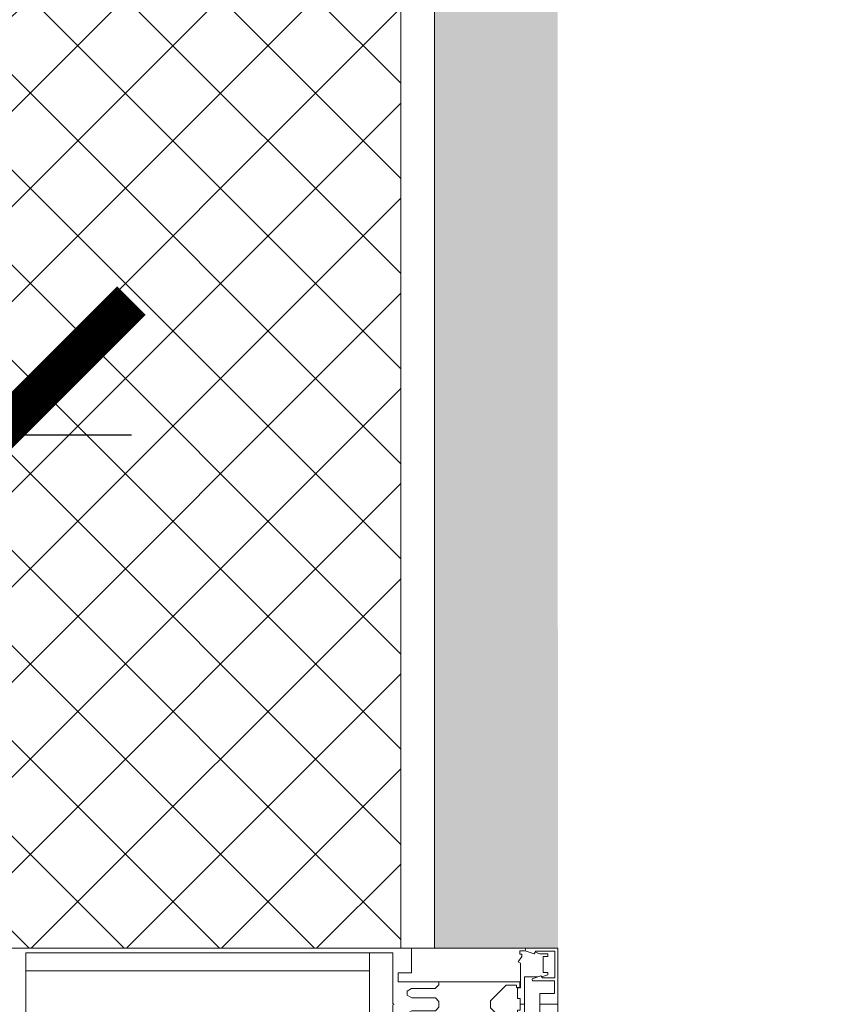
# Model space of a CAD drawing. Header units: millimetres. Extents: x -57162 to 485422, y -209335 to -9481.
# Tile 482 of 656: x 71589 to 71948, y -23464 to -23025. Entities that reach past the tile are written whole.
import ezdxf
from ezdxf import colors
from ezdxf.entities.mleader import LeaderData, LeaderLine
from ezdxf.math import Vec2, Vec3

# ---------------------------------------------------------------- set-up
doc = ezdxf.new("R2010")
doc.units = ezdxf.units.MM
doc.linetypes.add('DASHDOT', pattern=[25.4, 12.7, -6.35, 0, -6.35])
doc.layers.get('Defpoints').update_dxf_attribs({"color": 31})
for name, color, linetype, lineweight in [('dim_light', 12, 'Continuous', 9), ('dim_pot', 128, 'Continuous', 9), ('Импосты витража', 7, 'Continuous', 5), ('Марки дверей', 7, 'Continuous', 9), ('Общие ребра', 7, 'Continuous', 5), ('Стены', 7, 'Continuous', 5), ('Термическая_воздушная прослойка _3_', 7, 'Continuous', 5), ('Элементы узлов', 7, 'Continuous', 5)]:
    doc.layers.add(name, color=color, linetype=linetype, lineweight=lineweight)
doc.layers.add('dim_razv', color=7, linetype='DASHDOT', lineweight=9, true_color=0x183018)
doc.styles.add('fl_iso paper', font='isocpeur.ttf', dxfattribs={"width": 0.8, "oblique": 10})
doc.styles.add('In tre', font='isocpeur.ttf', dxfattribs={"width": 0.8, "oblique": 10})
doc.dimstyles.new('In tre 1_75', dxfattribs={"dimtxt": 220, "dimasz": 120, "dimexe": 60, "dimexo": 10, "dimgap": 50, "dimtad": 1, "dimdec": 0, "dimrnd": 5, "dimzin": 0, "dimdsep": 46, "dimtxsty": 'fl_iso paper', "dimblk": 'ARCHTICK', "dimcen": 0, "dimdle": 60, "dimadec": 0, "dimazin": 0, "dimtfac": 1, "dimtdec": 0, "dimtofl": 0, "dimtmove": 1, "dimatfit": 1, "dimfxl": 1, "dimtfill": 1, "dimtolj": 1, "dimtzin": 0, "dimarcsym": 1})

# ---------------------------------------------------------------- blocks, each defined once
blk = doc.blocks.new('Rectangular Mullion - 50Wx250H-2623690-50_AS_Plan_L01_1 корпус_Маркировочный - зависимый 1')
at = {"layer": 'Элементы узлов'}
for p, q in [((-24.99999999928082, 65.24999999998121), (-24.99999999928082, 250.0000000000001)), ((-24.99999999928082, 250.0000000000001), (1.10097131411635e-10, 250.0000000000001)), ((24.99999999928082, 250.0000000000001), (-1.10097131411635e-10, 250.0000000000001)), ((24.99999999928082, 65.24999999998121), (24.99999999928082, 250.0000000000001)), ((-23.00000000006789, 237.2999998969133), (0, 237.2999998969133)), ((-23.00000000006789, 237.2999998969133), (-23.00000000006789, 73.55000000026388)), ((-14.90000002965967, 83.95000000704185), (-14.90000002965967, 237.2999998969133)), ((23.00000000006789, 237.2999998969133), (0, 237.2999998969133)), ((14.90000002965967, 83.95000000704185), (14.90000002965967, 237.2999998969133)), ((23.00000000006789, 237.2999998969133), (23.00000000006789, 73.55000000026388)), ((0, 83.95000000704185), (-23.00000000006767, 83.95000000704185)), ((0, 83.95000000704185), (23.00000000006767, 83.95000000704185)), ((-0.5000000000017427, 73.55000000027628), (-23.00000000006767, 73.55000000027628)), ((-14.00000000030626, 71.25000000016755), (-14.00000000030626, 65.24999999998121)), ((-10.00000000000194, 71.25000000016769), (-14.00000000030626, 71.25000000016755)), ((-10.00000000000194, 53.00000000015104), (-10.00000000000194, 71.25000000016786)), ((0.5000000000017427, 73.55000000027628), (23.00000000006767, 73.55000000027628)), ((10.00000000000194, 71.25000000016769), (14.00000000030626, 71.25000000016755)), ((10.00000000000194, 53.00000000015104), (10.00000000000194, 71.25000000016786)), ((14.00000000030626, 71.25000000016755), (14.00000000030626, 65.24999999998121)), ((-7.037932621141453, 65.22019715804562), (-5.866025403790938, 67.25000000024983)), ((-4.133974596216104, 67.2500000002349), (-5.866025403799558, 67.25000000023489)), ((-4.133974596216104, 67.2500000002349), (-2.921875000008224, 65.06465906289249)), ((4.133974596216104, 67.2500000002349), (2.921875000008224, 65.06465906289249)), ((4.133974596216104, 67.2500000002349), (5.866025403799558, 67.25000000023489)), ((7.037932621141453, 65.22019715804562), (5.866025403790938, 67.25000000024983)), ((-14.00000000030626, 65.24999999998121), (-24.99999999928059, 65.24999999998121)), ((-7.037932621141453, 65.22019715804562), (-7.037932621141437, 54.66206737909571)), ((-2.921875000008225, 65.06465906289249), (-2.921875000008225, 54.6218750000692)), ((2.921875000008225, 65.06465906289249), (2.921875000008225, 54.6218750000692)), ((7.037932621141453, 65.22019715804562), (7.037932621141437, 54.66206737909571)), ((14.00000000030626, 65.24999999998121), (24.99999999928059, 65.24999999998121)), ((-8.700000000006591, 53.00000000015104), (-10.00000000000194, 53.00000000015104)), ((-10.00000000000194, 53.00000000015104), (-10.00000000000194, 16.99995160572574)), ((-8.700000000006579, 53.00000000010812), (-7.037932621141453, 54.66206737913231)), ((-1.300000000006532, 53.0000000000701), (-2.921875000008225, 54.6218750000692)), ((6.526812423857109e-12, 53.00000000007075), (-1.300000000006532, 53.00000000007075)), ((-6.526812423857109e-12, 53.00000000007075), (1.300000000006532, 53.00000000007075)), ((1.300000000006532, 53.0000000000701), (2.921875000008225, 54.6218750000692)), ((8.700000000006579, 53.00000000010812), (7.037932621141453, 54.66206737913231)), ((8.700000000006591, 53.00000000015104), (10.00000000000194, 53.00000000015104)), ((10.00000000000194, 53.00000000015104), (10.00000000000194, 16.99995160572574)), ((-8.499999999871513, 22.992756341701), (-1.514655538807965, 29.97810080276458)), ((-1.514655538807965, 29.97810080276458), (0, 29.97810080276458)), ((1.514655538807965, 29.97810080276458), (0, 29.97810080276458)), ((8.499999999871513, 22.992756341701), (1.514655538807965, 29.97810080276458)), ((-8.50000000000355, 18.45620160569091), (-8.50000000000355, 22.99275634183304)), ((8.50000000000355, 18.45620160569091), (8.50000000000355, 22.99275634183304)), ((-18.99594636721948, 17.64827800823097), (-21.32717362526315, 16.01593510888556)), ((-18.37175191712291, 16.59995159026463), (-18.99594636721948, 17.64827800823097)), ((-7.500000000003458, 18.45620160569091), (-8.50000000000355, 18.45620160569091)), ((-7.500000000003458, 16.99995160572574), (-7.500000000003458, 18.45620160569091)), ((-7.381216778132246, 17.9999515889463), (-7.381216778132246, 16.59995159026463)), ((-2.629720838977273, 17.9999515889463), (-7.381216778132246, 17.9999515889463)), ((-2.629720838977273, 17.9999515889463), (-2.629720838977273, 16.82962325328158)), ((2.629720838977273, 17.9999515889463), (2.629720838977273, 16.82962325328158)), ((2.629720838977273, 17.9999515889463), (7.381216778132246, 17.9999515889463)), ((7.381216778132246, 17.9999515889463), (7.381216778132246, 16.59995159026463)), ((7.500000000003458, 18.45620160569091), (8.50000000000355, 18.45620160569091)), ((7.500000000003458, 16.99995160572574), (7.500000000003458, 18.45620160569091)), ((18.37175191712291, 16.59995159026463), (18.99594636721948, 17.64827800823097)), ((18.99594636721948, 17.64827800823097), (21.32717362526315, 16.01593510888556)), ((-23.84999999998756, 14.57300708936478), (-24.99999999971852, 14.2340920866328)), ((-24.99999999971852, -3.563309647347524e-11), (-24.99999999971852, 14.2340920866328)), ((-22.31562543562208, 16.99995160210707), (-23.84999999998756, 16.99995160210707)), ((-23.84999999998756, 16.99995160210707), (-23.84999999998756, 14.57300708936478)), ((-22.5154942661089, 10.57659988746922), (-23.84999999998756, 14.57300708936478)), ((-22.31562543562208, 16.99995160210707), (-22.31562543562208, 16.0159351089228)), ((-22.31562543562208, 16.0159351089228), (-21.32717362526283, 16.0159351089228)), ((-7.381216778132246, 16.59995159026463), (-18.37175191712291, 16.59995159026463)), ((-12.19999999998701, 9.01334733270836), (-12.19999999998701, 14.79995160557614)), ((-12.19999999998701, 14.79995160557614), (1.241278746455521e-11, 14.79995160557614)), ((-10.00000000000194, 16.99995160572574), (-7.500000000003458, 16.99995160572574)), ((-2.629720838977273, 16.82962325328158), (1.241278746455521e-11, 16.82962325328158)), ((2.629720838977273, 16.82962325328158), (-1.241278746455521e-11, 16.82962325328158)), ((-1.241278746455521e-11, 14.79995160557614), (-1.241278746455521e-11, 16.82962325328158)), ((1.241278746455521e-11, 14.79995160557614), (1.241278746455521e-11, 16.82962325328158)), ((12.19999999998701, 14.79995160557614), (-1.241278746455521e-11, 14.79995160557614)), ((7.381216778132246, 16.59995159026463), (18.37175191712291, 16.59995159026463)), ((10.00000000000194, 16.99995160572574), (7.500000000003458, 16.99995160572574)), ((12.19999999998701, 9.01334733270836), (12.19999999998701, 14.79995160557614)), ((22.31562543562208, 16.0159351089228), (21.32717362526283, 16.0159351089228)), ((22.31562543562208, 16.99995160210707), (22.31562543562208, 16.0159351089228)), ((22.31562543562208, 16.99995160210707), (23.84999999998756, 16.99995160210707)), ((22.5154942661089, 10.57659988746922), (23.84999999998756, 14.57300708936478)), ((23.84999999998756, 16.99995160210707), (23.84999999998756, 14.57300708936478)), ((23.84999999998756, 14.57300708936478), (24.99999999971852, 14.2340920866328)), ((24.99999999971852, -3.563309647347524e-11), (24.99999999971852, 14.2340920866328)), ((-22.5154942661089, 10.57659988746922), (-23.69999999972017, 9.887595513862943)), ((-23.69999999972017, 1.299999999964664), (-23.69999999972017, 9.887595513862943)), ((-23.23052442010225, 10.16068049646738), (-22.4999999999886, 7.97299933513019)), ((-12.69968128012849, 7.622988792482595), (-11.34289360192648, 11.39823795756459)), ((-10.49999999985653, 11.23409208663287), (-11.26476860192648, 11.39823795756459)), ((-10.49999999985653, 1.499999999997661), (-10.49999999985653, 11.23409208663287)), ((10.49999999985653, 11.23409208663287), (11.26476860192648, 11.39823795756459)), ((10.49999999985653, 1.499999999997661), (10.49999999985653, 11.23409208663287)), ((12.69968128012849, 7.622988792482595), (11.34289360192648, 11.39823795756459)), ((23.23052442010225, 10.16068049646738), (22.4999999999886, 7.97299933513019)), ((22.5154942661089, 10.57659988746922), (23.69999999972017, 9.887595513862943)), ((23.69999999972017, 1.299999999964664), (23.69999999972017, 9.887595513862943)), ((-22.4999999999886, 7.972999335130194), (-22.4999999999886, 4.498266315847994)), ((-21.2999999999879, 4.498266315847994), (-22.4999999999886, 4.498266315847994)), ((-21.2999999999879, 4.498266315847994), (-21.2999999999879, 6.499951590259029)), ((-21.2999999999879, 6.499951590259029), (-14.19999999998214, 6.499951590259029)), ((-14.19999999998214, 6.499951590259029), (-14.19999999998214, 4.498266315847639)), ((-13.17298132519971, 4.498266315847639), (-14.19999999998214, 4.498266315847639)), ((-13.17298132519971, 4.498266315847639), (-12.19750689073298, 7.212514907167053)), ((-12.69968128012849, 7.622988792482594), (-11.79999999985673, 6.887595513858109)), ((-11.79999999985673, 1.299999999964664), (-11.79999999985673, 6.887595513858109)), ((0, 7.99999999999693), (-4.799999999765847, 7.99999999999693)), ((-4.799999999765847, 1.499999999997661), (-4.799999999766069, 7.99999999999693)), ((0, -3.563309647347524e-11), (0, 7.99999999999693)), ((0, 7.99999999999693), (4.799999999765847, 7.99999999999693)), ((0, -3.563309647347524e-11), (0, 7.99999999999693)), ((4.799999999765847, 1.499999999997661), (4.799999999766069, 7.99999999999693)), ((12.69968128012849, 7.622988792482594), (11.79999999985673, 6.887595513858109)), ((11.79999999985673, 1.299999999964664), (11.79999999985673, 6.887595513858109)), ((13.17298132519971, 4.498266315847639), (12.19750689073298, 7.212514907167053)), ((13.17298132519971, 4.498266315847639), (14.19999999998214, 4.498266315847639)), ((21.2999999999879, 6.499951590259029), (14.19999999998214, 6.499951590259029)), ((14.19999999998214, 6.499951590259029), (14.19999999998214, 4.498266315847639)), ((21.2999999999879, 4.498266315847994), (21.2999999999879, 6.499951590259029)), ((21.2999999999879, 4.498266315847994), (22.4999999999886, 4.498266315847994)), ((22.4999999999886, 7.972999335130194), (22.4999999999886, 4.498266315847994)), ((-23.69999999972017, 1.299999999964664), (-11.79999999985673, 1.299999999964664)), ((-4.799999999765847, 1.499999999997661), (-10.49999999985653, 1.499999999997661)), ((4.799999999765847, 1.499999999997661), (10.49999999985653, 1.499999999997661)), ((23.69999999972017, 1.299999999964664), (11.79999999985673, 1.299999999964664)), ((-24.99999999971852, -3.563309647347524e-11), (1.400959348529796e-10, -3.563309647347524e-11)), ((24.99999999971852, -3.563309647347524e-11), (-1.400959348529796e-10, -3.563309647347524e-11))]:
    blk.add_line(p, q, dxfattribs=at)
for centre, radius, start, end in [((-0.5000000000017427, 73.05000000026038), 0.5000000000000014, 359.9999999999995, 89.9999999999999), ((0.5000000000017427, 73.05000000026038), 0.4999999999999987, 90.00000000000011, 180.0000000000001)]:
    blk.add_arc(centre, radius, start, end, dxfattribs=at)
blk = doc.blocks.new('Rectangular Mullion - R_StandardFrame_50Wx250H-7692485-50_AS_Plan_L01_1 корпус_Маркировочный - зависимый 1')
at = {"layer": 'Импосты витража', "lineweight": 9}
for p, q in [((-25.00000000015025, 6.930349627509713e-11), (-25.00000000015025, 249.9999999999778)), ((-25.00000000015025, 249.9999999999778), (25.00000000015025, 249.9999999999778)), ((25.00000000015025, 249.9999999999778), (25.00000000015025, 0)), ((25.00000000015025, 0), (-25.00000000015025, 6.930349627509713e-11))]:
    blk.add_line(p, q, dxfattribs=at)
blk = doc.blocks.new('_ArchTick')
at = {"color": 0, "linetype": 'ByBlock', "lineweight": 9, "const_width": 0.15}
blk.add_lwpolyline([(-0.5, -0.5), (0.5, 0.5)], dxfattribs=at)
blk = doc.blocks.new('*D753')
at = {"layer": 'Defpoints', "color": 0, "transparency": 16777216}
for p in [(70579.11951213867, -23210.45203491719), (71579.09731718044, -23609.07333284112), (70579.11951213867, -23689.07333284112)]:
    blk.add_point(p, dxfattribs=at)
at = {"layer": 'Марки дверей', "color": 0, "lineweight": -2, "transparency": 16777216}
for p, q in [((70579.11951213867, -23679.07333284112), (70579.11951213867, -23150.45203491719)), ((71579.09731718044, -23599.07333284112), (71579.09731718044, -23150.45203491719)), ((71639.09731718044, -23210.45203491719), (70519.11951213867, -23210.45203491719))]:
    blk.add_line(p, q, dxfattribs=at)
at = {"layer": 'Марки дверей', "color": 0, "lineweight": -2, "transparency": 16777216, "xscale": 120, "yscale": 120, "zscale": 120, "rotation": 180}
blk.add_blockref('_ArchTick', (70579.11951213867, -23210.45203491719), dxfattribs=at)
at = {"layer": 'Марки дверей', "color": 0, "lineweight": -2, "transparency": 16777216, "xscale": 120, "yscale": 120, "zscale": 120}
blk.add_blockref('_ArchTick', (71579.09731718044, -23210.45203491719), dxfattribs=at)
at = {"layer": 'Марки дверей', "color": 0, "transparency": 16777216, "insert": (71079.10841465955, -23050.45203491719), "char_height": 220, "attachment_point": 5, "style": 'fl_iso paper', "bg_fill": 3, "box_fill_scale": 1.1, "bg_fill_color": 256, "bg_fill_true_color": 13158600, "bg_fill_transparency": 0}
blk.add_mtext('\\A1;1000', dxfattribs=at)

msp = doc.modelspace()

# ---------------------------------------------------------------- hatches: boundary and pattern name
at = {"layer": 'Стены'}
h = msp.add_hatch(dxfattribs=at)
h.set_pattern_fill('FP_5', color=256, style=0, pattern_type=2)
h.set_pattern_definition([(45, (38310.39977634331, -126387.463871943), (-21.21320343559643, 21.21320343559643), []), (135, (38310.39977634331, -126387.463871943), (-21.21320343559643, -21.21320343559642), [])])
h.paths.add_polyline_path([(71579.24681759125, -23439.28728821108), (71759.24681750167, -23439.28160686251), (71759.16164908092, -20740.92300686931), (71579.16164917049, -20740.92868556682), (71579.2242432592, -22724.07333284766)])
at = {"layer": 'Стены', "true_color": 0xeff9fa}
msp.add_hatch(color=7, dxfattribs=at).paths.add_polyline_path([(71774.24681749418, -23439.28113341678), (71829.24681746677, -23439.27939744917), (71829.16164904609, -20740.92079748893), (71774.16164907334, -20740.92253077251), (71774.22424335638, -22724.07333284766)])

# ---------------------------------------------------------------- linework, layer by layer
at = {"layer": 'Общие ребра'}
for p, q in [((71759.2468175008, -23439.28160686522), (71759.16164907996, -20740.92300422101)), ((71774.24681749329, -23439.28113341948), (71774.16164907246, -20740.92253077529))]:
    msp.add_line(p, q, dxfattribs=at)
at = {"layer": 'Термическая_воздушная прослойка _3_'}
for p, q in [((71579.24681759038, -23439.28728821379), (71759.2468175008, -23439.28160686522)), ((71759.2468175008, -23439.28160686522), (71774.24681749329, -23439.28113341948))]:
    msp.add_line(p, q, dxfattribs=at)

# ---------------------------------------------------------------- block references
at = {"layer": 'Импосты витража', "lineweight": 5, "extrusion": (0, 0, -1), "rotation": 269.9981915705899}
for name in ['Rectangular Mullion - 50Wx250H-2623690-50_AS_Plan_L01_1 корпус_Маркировочный - зависимый 1', 'Rectangular Mullion - R_StandardFrame_50Wx250H-7692485-50_AS_Plan_L01_1 корпус_Маркировочный - зависимый 1']:
    msp.add_blockref(name, (-71829.24760654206, -23464.27939743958), dxfattribs=at)

# ---------------------------------------------------------------- next in the draw order: dimensions: what is measured, and where the dimension line sits
at = {"layer": 'Марки дверей'}
dim = msp.add_linear_dim(base=(70579.11951213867, -23210.45203491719), p1=(71579.09731718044, -23609.07333284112), p2=(70579.11951213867, -23689.07333284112), dimstyle='In tre 1_75', dxfattribs=at)
dim.commit()
dim.dimension.update_dxf_attribs({"geometry": '*D753', "text_midpoint": (71079.10841465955, -23050.45203491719)})

# ---------------------------------------------------------------- next in the draw order: leaders
at = {"layer": 'dim_light'}
ml = msp.add_multileader_mtext('Standard', dxfattribs=at)
ml.set_content('Опуск LED-подсветки за стеклом', color=256, style='In tre')
ml.set_leader_properties()
ml.build(insert=Vec2(0, 0))
ml.multileader.update_dxf_attribs({"text_left_attachment_type": 6, "text_right_attachment_type": 6, "dogleg_length": 1, "arrow_head_size": 0, "scale": 49.99999999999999})
ctx = ml.context
ctx.base_point, ctx.scale, ctx.char_height, ctx.arrow_head_size, ctx.landing_gap_size, ctx.plane_origin = Vec3(72078.28310978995, -22294.41448356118), 49.99999999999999, 250, 0, 4.499999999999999, Vec3(75487.07668396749, -17405.92783064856)
ctx.left_attachment, ctx.right_attachment = 6, 6
notes = []
notes.append((ctx, [(1, (1, 1, 0), (72028.28310978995, -22294.41448356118), (1, 0), 49.99999999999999, [(0, [(71054.13050200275, -23685.12306904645), (71054.13050200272, -20509.07333303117)], 0, [])])]))
ctx.mtext.insert, ctx.mtext.width, ctx.mtext.defined_height, ctx.mtext.flow_direction = Vec3(72082.78310978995, -21994.41448356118), 3012.994880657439, 696.6098129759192, 5
ctx.mtext.has_bg_fill, ctx.mtext.bg_color, ctx.mtext.bg_scale_factor, ctx.mtext.bg_transparency, ctx.mtext.use_window_bg_color = 1, -1027028792, 1.5, 0, 1
for ctx, leaders in notes:
    for number, flags, end, landing, length, lines in leaders:
        leader = LeaderData()
        leader.index, (leader.has_last_leader_line, leader.has_dogleg_vector, leader.attachment_direction) = number, flags
        leader.last_leader_point, leader.dogleg_vector, leader.dogleg_length = Vec3(end), Vec3(landing), length
        for number, points, colour, breaks in lines:
            line = LeaderLine()
            line.index, line.vertices, line.color, line.breaks = number, Vec3.list(points), colors.encode_raw_color(colour), breaks
            leader.lines.append(line)
        ctx.leaders.append(leader)

# ---------------------------------------------------------------- next in the draw order: leaders
ml = msp.add_multileader_mtext('Standard', dxfattribs=at)
ml.set_content('Опуск LED-подсветки по стене, в нише', color=256, style='In tre')
ml.set_leader_properties()
ml.build(insert=Vec2(0, 0))
ml.multileader.update_dxf_attribs({"text_left_attachment_type": 6, "text_right_attachment_type": 6, "dogleg_length": 1, "arrow_head_size": 0, "scale": 49.99999999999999})
ctx = ml.context
ctx.base_point, ctx.scale, ctx.char_height, ctx.arrow_head_size, ctx.landing_gap_size, ctx.plane_origin = Vec3(60947.29966364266, -22807.12861795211), 49.99999999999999, 250, 0, 4.499999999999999, Vec3(64658.05088559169, -18847.97204651)
ctx.left_attachment, ctx.right_attachment = 6, 6
notes = []
notes.append((ctx, [(0, (1, 1, 0), (63778.54489917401, -22807.12861795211), (-1, 0), 49.99999999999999, [(1, [(64954.11984921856, -23689.07333286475)], 0, [])])]))
ctx.mtext.insert, ctx.mtext.width, ctx.mtext.defined_height, ctx.mtext.flow_direction = Vec3(60951.79966364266, -22507.12861795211), 3012.994880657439, 696.6098129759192, 5
ctx.mtext.has_bg_fill, ctx.mtext.bg_color, ctx.mtext.bg_scale_factor, ctx.mtext.bg_transparency, ctx.mtext.use_window_bg_color = 1, -1027028792, 1.5, 0, 1
for ctx, leaders in notes:
    for number, flags, end, landing, length, lines in leaders:
        leader = LeaderData()
        leader.index, (leader.has_last_leader_line, leader.has_dogleg_vector, leader.attachment_direction) = number, flags
        leader.last_leader_point, leader.dogleg_vector, leader.dogleg_length = Vec3(end), Vec3(landing), length
        for number, points, colour, breaks in lines:
            line = LeaderLine()
            line.index, line.vertices, line.color, line.breaks = number, Vec3.list(points), colors.encode_raw_color(colour), breaks
            leader.lines.append(line)
        ctx.leaders.append(leader)

# ---------------------------------------------------------------- next in the draw order: leaders
at = {"layer": 'dim_razv', "color": 0, "linetype": 'ByBlock'}
ml = msp.add_multileader_mtext('Standard', dxfattribs=at)
ml.set_content('Отделка колонн:\\P\\pxi-1,l1,t4;-^Iот отм. -0,200 до отм. 0,000 - плитка керамогранитная под камень, 600х1200мм, (по аналогии с отделкой стен);\\P-^Iот отм. 0,000 до отм. +3,800 - стекло матовое белое ', style='In tre')
ml.set_leader_properties()
ml.build(insert=Vec2(0, 0))
ml.multileader.update_dxf_attribs({"text_left_attachment_type": 6, "text_right_attachment_type": 6, "dogleg_length": 1, "arrow_head_size": 0, "scale": 49.99999999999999})
ctx = ml.context
ctx.base_point, ctx.scale, ctx.char_height, ctx.arrow_head_size, ctx.landing_gap_size, ctx.plane_origin = Vec3(72133.42133122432, -21357.97782976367), 49.99999999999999, 200, 0, 4.499999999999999, Vec3(85355.35426454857, -19820.38615548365)
ctx.left_attachment, ctx.right_attachment = 6, 6
notes = []
notes.append((ctx, [(1, (1, 1, 0), (72083.42133122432, -21357.97782976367), (1, 0), 49.99999999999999, [(0, [(71039.08595521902, -20569.07333103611), (70499.11951213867, -23609.07333284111)], 0, [])])]))
ctx.mtext.insert, ctx.mtext.width, ctx.mtext.defined_height, ctx.mtext.flow_direction = Vec3(72137.92133122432, -21117.97782976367), 3828.988797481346, 696.6098129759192, 5
ctx.mtext.has_bg_fill, ctx.mtext.bg_color, ctx.mtext.bg_scale_factor, ctx.mtext.bg_transparency, ctx.mtext.use_window_bg_color = 1, -1027028792, 1.5, 0, 1
for ctx, leaders in notes:
    for number, flags, end, landing, length, lines in leaders:
        leader = LeaderData()
        leader.index, (leader.has_last_leader_line, leader.has_dogleg_vector, leader.attachment_direction) = number, flags
        leader.last_leader_point, leader.dogleg_vector, leader.dogleg_length = Vec3(end), Vec3(landing), length
        for number, points, colour, breaks in lines:
            line = LeaderLine()
            line.index, line.vertices, line.color, line.breaks = number, Vec3.list(points), colors.encode_raw_color(colour), breaks
            leader.lines.append(line)
        ctx.leaders.append(leader)

# ---------------------------------------------------------------- next in the draw order: leaders
at = {"layer": 'dim_pot', "color": 18, "linetype": 'ByBlock', "true_color": 0x000000}
ml = msp.add_multileader_mtext('Standard', dxfattribs=at)
ml.set_content('Потолочный диффузор ДПУ', color=(0, 0, 0), style='fl_iso paper')
ml.set_leader_properties()
ml.build(insert=Vec2(0, 0))
ml.multileader.update_dxf_attribs({"text_left_attachment_type": 6, "text_right_attachment_type": 6})
ctx = ml.context
ctx.base_point, ctx.char_height, ctx.plane_origin = Vec3(72233.26204214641, -22776.02741442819), 200, Vec3(74597.89341051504, -19523.11818737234)
ctx.left_attachment, ctx.right_attachment = 6, 6
notes = []
notes.append((ctx, [(0, (1, 1, 0), (72151.30032868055, -22776.02741442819), (1, 0), 81.96171346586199, [(0, [(70774.61103587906, -21765.33975593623)], 0, [])])]))
ctx.mtext.insert, ctx.mtext.width, ctx.mtext.flow_direction = Vec3(72235.26204214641, -22516.02741442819), 3078.217745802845, 5
for ctx, leaders in notes:
    for number, flags, end, landing, length, lines in leaders:
        leader = LeaderData()
        leader.index, (leader.has_last_leader_line, leader.has_dogleg_vector, leader.attachment_direction) = number, flags
        leader.last_leader_point, leader.dogleg_vector, leader.dogleg_length = Vec3(end), Vec3(landing), length
        for number, points, colour, breaks in lines:
            line = LeaderLine()
            line.index, line.vertices, line.color, line.breaks = number, Vec3.list(points), colors.encode_raw_color(colour), breaks
            leader.lines.append(line)
        ctx.leaders.append(leader)

doc.saveas('drawing.dxf')
